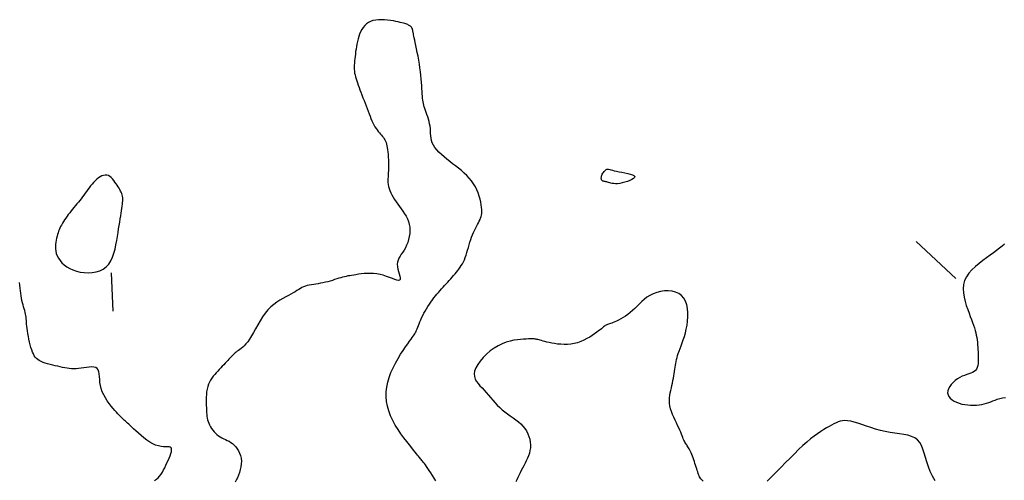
# Model space of a CAD drawing. Header units: millimetres. Extents: x 32690613 to 32693367, y 5343692 to 5344708.
# Tile 941 of 1009: x 32693066 to 32693092, y 5344613 to 5344625. Entities that reach past the tile are written whole.
import ezdxf

# ---------------------------------------------------------------- set-up
doc = ezdxf.new("R2010")
doc.units = ezdxf.units.MM
doc.header["$LTSCALE"] = 20
doc.layers.add('02-DGM_HL_491.00', color=62, linetype='Continuous')

msp = doc.modelspace()

# ---------------------------------------------------------------- linework, layer by layer
at = {"layer": '02-DGM_HL_491.00', "elevation": 491, "flags": 128}
for points in [[(32693076.879, 5344613.114), (32693076.834, 5344613.186), (32693076.789, 5344613.255), (32693076.746, 5344613.321), (32693076.704, 5344613.383), (32693076.666, 5344613.438), (32693076.632, 5344613.487), (32693076.602, 5344613.529), (32693076.576, 5344613.566), (32693076.552, 5344613.598), (32693076.53, 5344613.625), (32693076.511, 5344613.65), (32693076.493, 5344613.672), (32693076.476, 5344613.693), (32693076.46, 5344613.713), (32693076.443, 5344613.734), (32693076.424, 5344613.758), (32693076.401, 5344613.786), (32693076.373, 5344613.821), (32693076.338, 5344613.863), (32693076.296, 5344613.915), (32693076.245, 5344613.978), (32693076.184, 5344614.053), (32693076.115, 5344614.14), (32693076.041, 5344614.237), (32693075.965, 5344614.342), (32693075.889, 5344614.454), (32693075.817, 5344614.571), (32693075.751, 5344614.691), (32693075.694, 5344614.814), (32693075.648, 5344614.937), (32693075.614, 5344615.061), (32693075.591, 5344615.185), (32693075.581, 5344615.31), (32693075.582, 5344615.435), (32693075.594, 5344615.561), (32693075.619, 5344615.687), (32693075.655, 5344615.813), (32693075.702, 5344615.94), (32693075.759, 5344616.065), (32693075.822, 5344616.187), (32693075.889, 5344616.305), (32693075.957, 5344616.415), (32693076.023, 5344616.517), (32693076.086, 5344616.608), (32693076.142, 5344616.687), (32693076.189, 5344616.753), (32693076.229, 5344616.807), (32693076.261, 5344616.851), (32693076.288, 5344616.888), (32693076.31, 5344616.92), (32693076.328, 5344616.949), (32693076.344, 5344616.978), (32693076.359, 5344617.008), (32693076.373, 5344617.042), (32693076.388, 5344617.079), (32693076.403, 5344617.12), (32693076.42, 5344617.164), (32693076.438, 5344617.212), (32693076.457, 5344617.261), (32693076.48, 5344617.314), (32693076.505, 5344617.368), (32693076.533, 5344617.425), (32693076.563, 5344617.483), (32693076.597, 5344617.542), (32693076.632, 5344617.602), (32693076.669, 5344617.661), (32693076.707, 5344617.719), (32693076.746, 5344617.776), (32693076.785, 5344617.831), (32693076.825, 5344617.884), (32693076.865, 5344617.934), (32693076.905, 5344617.982), (32693076.944, 5344618.028), (32693076.984, 5344618.074), (32693077.024, 5344618.118), (32693077.064, 5344618.162), (32693077.104, 5344618.205), (32693077.144, 5344618.248), (32693077.184, 5344618.292), (32693077.224, 5344618.335), (32693077.263, 5344618.378), (32693077.301, 5344618.421), (32693077.338, 5344618.464), (32693077.375, 5344618.507), (32693077.41, 5344618.551), (32693077.445, 5344618.594), (32693077.477, 5344618.637), (32693077.509, 5344618.682), (32693077.539, 5344618.728), (32693077.567, 5344618.776), (32693077.594, 5344618.827), (32693077.619, 5344618.88), (32693077.643, 5344618.938), (32693077.665, 5344618.999), (32693077.685, 5344619.063), (32693077.705, 5344619.13), (32693077.725, 5344619.198), (32693077.744, 5344619.267), (32693077.764, 5344619.335), (32693077.786, 5344619.402), (32693077.808, 5344619.467), (32693077.833, 5344619.529), (32693077.859, 5344619.588), (32693077.885, 5344619.644), (32693077.912, 5344619.697), (32693077.938, 5344619.748), (32693077.964, 5344619.795), (32693077.987, 5344619.841), (32693078.009, 5344619.883), (32693078.028, 5344619.924), (32693078.044, 5344619.963), (32693078.057, 5344620.002), (32693078.066, 5344620.043), (32693078.073, 5344620.086), (32693078.075, 5344620.133), (32693078.075, 5344620.186), (32693078.07, 5344620.244), (32693078.061, 5344620.31), (32693078.048, 5344620.382), (32693078.031, 5344620.459), (32693078.008, 5344620.539), (32693077.98, 5344620.621), (32693077.946, 5344620.703), (32693077.906, 5344620.783), (32693077.859, 5344620.861), (32693077.806, 5344620.936), (32693077.747, 5344621.006), (32693077.683, 5344621.074), (32693077.614, 5344621.139), (32693077.542, 5344621.201), (32693077.467, 5344621.263), (32693077.391, 5344621.323), (32693077.314, 5344621.382), (32693077.237, 5344621.442), (32693077.161, 5344621.501), (32693077.088, 5344621.561), (32693077.019, 5344621.621), (32693076.955, 5344621.681), (32693076.899, 5344621.741), (32693076.85, 5344621.802), (32693076.811, 5344621.863), (32693076.783, 5344621.924), (32693076.763, 5344621.986), (32693076.751, 5344622.048), (32693076.743, 5344622.111), (32693076.739, 5344622.173), (32693076.736, 5344622.235), (32693076.732, 5344622.298), (32693076.725, 5344622.36), (32693076.714, 5344622.422), (32693076.7, 5344622.484), (32693076.682, 5344622.544), (32693076.663, 5344622.603), (32693076.643, 5344622.66), (32693076.623, 5344622.715), (32693076.603, 5344622.768), (32693076.586, 5344622.817), (32693076.571, 5344622.863), (32693076.559, 5344622.907), (32693076.549, 5344622.951), (32693076.541, 5344622.994), (32693076.534, 5344623.04), (32693076.528, 5344623.089), (32693076.524, 5344623.142), (32693076.519, 5344623.201), (32693076.515, 5344623.267), (32693076.511, 5344623.339), (32693076.506, 5344623.418), (32693076.5, 5344623.501), (32693076.493, 5344623.59), (32693076.485, 5344623.682), (32693076.474, 5344623.779), (32693076.461, 5344623.878), (32693076.446, 5344623.979), (32693076.429, 5344624.081), (32693076.411, 5344624.182), (32693076.392, 5344624.28), (32693076.373, 5344624.373), (32693076.355, 5344624.46), (32693076.338, 5344624.538), (32693076.323, 5344624.605), (32693076.311, 5344624.662), (32693076.302, 5344624.707), (32693076.295, 5344624.744), (32693076.289, 5344624.772), (32693076.285, 5344624.795), (32693076.282, 5344624.813), (32693076.279, 5344624.827), (32693076.277, 5344624.84), (32693076.275, 5344624.852), (32693076.272, 5344624.863), (32693076.27, 5344624.874), (32693076.266, 5344624.885), (32693076.263, 5344624.896), (32693076.258, 5344624.906), (32693076.253, 5344624.916), (32693076.247, 5344624.927), (32693076.24, 5344624.937), (32693076.231, 5344624.947), (32693076.221, 5344624.957), (32693076.21, 5344624.967), (32693076.196, 5344624.977), (32693076.181, 5344624.987), (32693076.164, 5344624.996), (32693076.144, 5344625.006), (32693076.121, 5344625.016), (32693076.095, 5344625.025), (32693076.065, 5344625.035), (32693076.031, 5344625.045), (32693075.991, 5344625.055), (32693075.946, 5344625.066), (32693075.894, 5344625.077), (32693075.835, 5344625.088), (32693075.768, 5344625.101), (32693075.695, 5344625.113), (32693075.618, 5344625.123), (32693075.539, 5344625.131), (32693075.46, 5344625.135), (32693075.381, 5344625.134), (32693075.306, 5344625.127), (32693075.236, 5344625.112), (32693075.172, 5344625.09), (32693075.115, 5344625.06), (32693075.064, 5344625.023), (32693075.019, 5344624.98), (32693074.978, 5344624.932), (32693074.943, 5344624.879), (32693074.913, 5344624.822), (32693074.886, 5344624.761), (32693074.864, 5344624.699), (32693074.845, 5344624.634), (32693074.828, 5344624.568), (32693074.815, 5344624.501), (32693074.803, 5344624.434), (32693074.793, 5344624.367), (32693074.784, 5344624.302), (32693074.776, 5344624.238), (32693074.768, 5344624.176), (32693074.761, 5344624.116), (32693074.755, 5344624.059), (32693074.75, 5344624.003), (32693074.747, 5344623.948), (32693074.745, 5344623.895), (32693074.747, 5344623.844), (32693074.75, 5344623.793), (32693074.757, 5344623.743), (32693074.767, 5344623.694), (32693074.779, 5344623.644), (32693074.794, 5344623.594), (32693074.811, 5344623.542), (32693074.83, 5344623.488), (32693074.851, 5344623.432), (32693074.873, 5344623.372), (32693074.897, 5344623.308), (32693074.922, 5344623.242), (32693074.948, 5344623.173), (32693074.975, 5344623.102), (32693075.002, 5344623.031), (32693075.029, 5344622.959), (32693075.056, 5344622.887), (32693075.082, 5344622.817), (32693075.108, 5344622.749), (32693075.134, 5344622.683), (32693075.159, 5344622.619), (32693075.184, 5344622.558), (32693075.209, 5344622.5), (32693075.235, 5344622.445), (32693075.261, 5344622.393), (32693075.288, 5344622.346), (32693075.317, 5344622.302), (32693075.346, 5344622.261), (32693075.375, 5344622.224), (32693075.404, 5344622.189), (32693075.432, 5344622.155), (32693075.459, 5344622.124), (32693075.485, 5344622.093), (32693075.508, 5344622.062), (32693075.529, 5344622.032), (32693075.547, 5344622), (32693075.563, 5344621.967), (32693075.577, 5344621.931), (32693075.59, 5344621.892), (32693075.6, 5344621.849), (32693075.61, 5344621.801), (32693075.618, 5344621.747), (32693075.625, 5344621.687), (32693075.63, 5344621.622), (32693075.635, 5344621.553), (32693075.638, 5344621.482), (32693075.641, 5344621.41), (32693075.641, 5344621.339), (32693075.641, 5344621.271), (32693075.639, 5344621.206), (32693075.635, 5344621.145), (32693075.631, 5344621.089), (32693075.628, 5344621.037), (32693075.625, 5344620.986), (32693075.624, 5344620.937), (32693075.626, 5344620.888), (32693075.631, 5344620.839), (32693075.641, 5344620.789), (32693075.656, 5344620.736), (32693075.676, 5344620.681), (32693075.701, 5344620.624), (32693075.73, 5344620.566), (32693075.762, 5344620.507), (32693075.799, 5344620.447), (32693075.838, 5344620.386), (32693075.88, 5344620.325), (32693075.925, 5344620.265), (32693075.971, 5344620.203), (32693076.016, 5344620.141), (32693076.059, 5344620.078), (32693076.099, 5344620.013), (32693076.134, 5344619.945), (32693076.162, 5344619.875), (32693076.183, 5344619.801), (32693076.195, 5344619.724), (32693076.198, 5344619.645), (32693076.194, 5344619.564), (32693076.182, 5344619.484), (32693076.165, 5344619.405), (32693076.141, 5344619.329), (32693076.113, 5344619.257), (32693076.082, 5344619.19), (32693076.047, 5344619.129), (32693076.011, 5344619.073), (32693075.975, 5344619.021), (32693075.942, 5344618.971), (32693075.912, 5344618.921), (32693075.889, 5344618.87), (32693075.873, 5344618.817), (32693075.867, 5344618.76), (32693075.872, 5344618.698), (32693075.884, 5344618.634), (32693075.901, 5344618.569), (32693075.919, 5344618.507), (32693075.934, 5344618.451), (32693075.944, 5344618.404), (32693075.944, 5344618.367), (32693075.931, 5344618.344), (32693075.903, 5344618.338), (32693075.861, 5344618.344), (32693075.806, 5344618.362), (32693075.741, 5344618.386), (32693075.668, 5344618.415), (32693075.589, 5344618.446), (32693075.505, 5344618.474), (32693075.419, 5344618.497), (32693075.333, 5344618.513), (32693075.248, 5344618.521), (32693075.163, 5344618.524), (32693075.081, 5344618.522), (32693075.002, 5344618.516), (32693074.927, 5344618.508), (32693074.857, 5344618.499), (32693074.791, 5344618.489), (32693074.732, 5344618.48), (32693074.678, 5344618.472), (32693074.628, 5344618.463), (32693074.58, 5344618.455), (32693074.534, 5344618.446), (32693074.489, 5344618.435), (32693074.442, 5344618.424), (32693074.394, 5344618.41), (32693074.343, 5344618.395), (32693074.29, 5344618.378), (32693074.234, 5344618.36), (32693074.176, 5344618.341), (32693074.116, 5344618.323), (32693074.056, 5344618.306), (32693073.994, 5344618.29), (32693073.932, 5344618.276), (32693073.87, 5344618.264), (32693073.809, 5344618.254), (32693073.748, 5344618.245), (32693073.689, 5344618.237), (32693073.631, 5344618.228), (32693073.575, 5344618.218), (32693073.523, 5344618.207), (32693073.473, 5344618.192), (32693073.427, 5344618.174), (32693073.383, 5344618.153), (32693073.341, 5344618.13), (32693073.298, 5344618.104), (32693073.253, 5344618.075), (32693073.205, 5344618.045), (32693073.153, 5344618.013), (32693073.095, 5344617.98), (32693073.03, 5344617.946), (32693072.96, 5344617.909), (32693072.886, 5344617.869), (32693072.808, 5344617.824), (32693072.729, 5344617.773), (32693072.65, 5344617.714), (32693072.572, 5344617.647), (32693072.497, 5344617.57), (32693072.425, 5344617.482), (32693072.357, 5344617.387), (32693072.293, 5344617.286), (32693072.232, 5344617.183), (32693072.174, 5344617.081), (32693072.119, 5344616.983), (32693072.066, 5344616.892), (32693072.016, 5344616.811), (32693071.968, 5344616.742), (32693071.922, 5344616.685), (32693071.878, 5344616.638), (32693071.837, 5344616.599), (32693071.797, 5344616.566), (32693071.761, 5344616.539), (32693071.727, 5344616.515), (32693071.695, 5344616.492), (32693071.666, 5344616.47), (32693071.638, 5344616.448), (32693071.612, 5344616.425), (32693071.587, 5344616.401), (32693071.562, 5344616.376), (32693071.536, 5344616.349), (32693071.509, 5344616.321), (32693071.48, 5344616.29), (32693071.449, 5344616.256), (32693071.416, 5344616.22), (32693071.38, 5344616.182), (32693071.344, 5344616.142), (32693071.306, 5344616.101), (32693071.267, 5344616.058), (32693071.227, 5344616.015), (32693071.187, 5344615.972), (32693071.147, 5344615.929), (32693071.108, 5344615.885), (32693071.07, 5344615.84), (32693071.034, 5344615.793), (32693071.001, 5344615.743), (32693070.971, 5344615.69), (32693070.946, 5344615.634), (32693070.925, 5344615.573), (32693070.909, 5344615.507), (32693070.898, 5344615.438), (32693070.891, 5344615.366), (32693070.887, 5344615.293), (32693070.886, 5344615.221), (32693070.886, 5344615.149), (32693070.888, 5344615.08), (32693070.891, 5344615.016), (32693070.893, 5344614.956), (32693070.896, 5344614.9), (32693070.9, 5344614.848), (32693070.905, 5344614.799), (32693070.912, 5344614.752), (32693070.922, 5344614.707), (32693070.934, 5344614.662), (32693070.951, 5344614.618), (32693070.971, 5344614.572), (32693070.996, 5344614.526), (32693071.024, 5344614.481), (32693071.055, 5344614.437), (32693071.09, 5344614.396), (32693071.127, 5344614.356), (32693071.166, 5344614.32), (32693071.208, 5344614.288), (32693071.252, 5344614.261), (32693071.297, 5344614.237), (32693071.343, 5344614.215), (32693071.39, 5344614.193), (32693071.437, 5344614.171), (32693071.484, 5344614.147), (32693071.53, 5344614.119), (32693071.575, 5344614.086), (32693071.619, 5344614.047), (32693071.659, 5344614.002), (32693071.697, 5344613.952), (32693071.73, 5344613.897), (32693071.758, 5344613.837), (32693071.78, 5344613.773), (32693071.795, 5344613.705), (32693071.803, 5344613.633), (32693071.801, 5344613.559), (32693071.792, 5344613.484), (32693071.776, 5344613.408), (32693071.755, 5344613.334), (32693071.73, 5344613.264), (32693071.701, 5344613.197), (32693071.671, 5344613.137), (32693071.639, 5344613.085)], [(32693090.44, 5344618.392), (32693089.402, 5344619.353)], [(32693091.706, 5344619.284), (32693091.644, 5344619.232), (32693091.576, 5344619.178), (32693091.502, 5344619.12), (32693091.422, 5344619.059), (32693091.334, 5344618.994), (32693091.24, 5344618.927), (32693091.141, 5344618.855), (32693091.042, 5344618.78), (32693090.946, 5344618.7), (32693090.857, 5344618.616), (32693090.778, 5344618.527), (32693090.713, 5344618.433), (32693090.665, 5344618.335), (32693090.637, 5344618.231), (32693090.628, 5344618.123), (32693090.633, 5344618.013), (32693090.651, 5344617.902), (32693090.677, 5344617.793), (32693090.71, 5344617.687), (32693090.746, 5344617.584), (32693090.782, 5344617.488), (32693090.815, 5344617.4), (32693090.846, 5344617.318), (32693090.873, 5344617.241), (32693090.898, 5344617.17), (32693090.92, 5344617.102), (32693090.94, 5344617.037), (32693090.957, 5344616.974), (32693090.971, 5344616.912), (32693090.983, 5344616.85), (32693090.992, 5344616.788), (32693090.999, 5344616.726), (32693091.005, 5344616.663), (32693091.009, 5344616.601), (32693091.013, 5344616.538), (32693091.016, 5344616.476), (32693091.018, 5344616.414), (32693091.02, 5344616.351), (32693091.022, 5344616.29), (32693091.021, 5344616.23), (32693091.017, 5344616.174), (32693091.009, 5344616.121), (32693090.996, 5344616.073), (32693090.977, 5344616.03), (32693090.951, 5344615.994), (32693090.917, 5344615.965), (32693090.876, 5344615.941), (32693090.829, 5344615.922), (32693090.777, 5344615.904), (32693090.722, 5344615.886), (32693090.663, 5344615.865), (32693090.603, 5344615.841), (32693090.541, 5344615.811), (32693090.481, 5344615.774), (32693090.422, 5344615.73), (32693090.368, 5344615.681), (32693090.319, 5344615.629), (32693090.279, 5344615.574), (32693090.248, 5344615.518), (32693090.229, 5344615.463), (32693090.223, 5344615.409), (32693090.233, 5344615.359), (32693090.256, 5344615.312), (32693090.292, 5344615.269), (32693090.338, 5344615.23), (32693090.393, 5344615.195), (32693090.456, 5344615.164), (32693090.524, 5344615.139), (32693090.596, 5344615.118), (32693090.671, 5344615.103), (32693090.747, 5344615.093), (32693090.824, 5344615.087), (32693090.9, 5344615.086), (32693090.974, 5344615.089), (32693091.047, 5344615.096), (32693091.115, 5344615.106), (32693091.18, 5344615.12), (32693091.239, 5344615.137), (32693091.295, 5344615.156), (32693091.35, 5344615.177), (32693091.404, 5344615.198), (32693091.459, 5344615.22), (32693091.518, 5344615.241), (32693091.582, 5344615.26), (32693091.653, 5344615.278), (32693091.732, 5344615.292)], [(32693068.457, 5344617.534), (32693068.418, 5344618.533)], [(32693069.54, 5344613.128), (32693069.587, 5344613.158), (32693069.631, 5344613.194), (32693069.671, 5344613.238), (32693069.708, 5344613.287), (32693069.742, 5344613.341), (32693069.774, 5344613.399), (32693069.804, 5344613.459), (32693069.834, 5344613.522), (32693069.862, 5344613.585), (32693069.891, 5344613.649), (32693069.918, 5344613.711), (32693069.942, 5344613.77), (32693069.963, 5344613.826), (32693069.977, 5344613.875), (32693069.984, 5344613.919), (32693069.983, 5344613.953), (32693069.972, 5344613.979), (32693069.95, 5344613.994), (32693069.918, 5344614.002), (32693069.877, 5344614.004), (32693069.827, 5344614.004), (32693069.77, 5344614.006), (32693069.707, 5344614.012), (32693069.639, 5344614.024), (32693069.566, 5344614.046), (32693069.491, 5344614.081), (32693069.414, 5344614.126), (32693069.337, 5344614.178), (32693069.26, 5344614.236), (32693069.186, 5344614.297), (32693069.116, 5344614.357), (32693069.052, 5344614.415), (32693068.994, 5344614.469), (32693068.944, 5344614.515), (32693068.901, 5344614.555), (32693068.864, 5344614.589), (32693068.832, 5344614.619), (32693068.804, 5344614.645), (32693068.779, 5344614.668), (32693068.756, 5344614.689), (32693068.734, 5344614.709), (32693068.713, 5344614.729), (32693068.69, 5344614.75), (32693068.666, 5344614.773), (32693068.641, 5344614.799), (32693068.612, 5344614.829), (32693068.58, 5344614.863), (32693068.544, 5344614.903), (32693068.503, 5344614.95), (32693068.457, 5344615.004), (32693068.407, 5344615.065), (32693068.356, 5344615.131), (32693068.305, 5344615.203), (32693068.257, 5344615.278), (32693068.213, 5344615.357), (32693068.176, 5344615.438), (32693068.147, 5344615.52), (32693068.127, 5344615.602), (32693068.116, 5344615.683), (32693068.108, 5344615.761), (32693068.103, 5344615.834), (32693068.097, 5344615.901), (32693068.087, 5344615.959), (32693068.07, 5344616.008), (32693068.043, 5344616.044), (32693068.005, 5344616.068), (32693067.956, 5344616.08), (32693067.899, 5344616.083), (32693067.835, 5344616.08), (32693067.767, 5344616.072), (32693067.697, 5344616.061), (32693067.627, 5344616.05), (32693067.559, 5344616.042), (32693067.495, 5344616.037), (32693067.433, 5344616.036), (32693067.374, 5344616.039), (32693067.316, 5344616.044), (32693067.258, 5344616.052), (32693067.2, 5344616.063), (32693067.141, 5344616.074), (32693067.079, 5344616.087), (32693067.015, 5344616.101), (32693066.949, 5344616.115), (32693066.882, 5344616.13), (32693066.815, 5344616.146), (32693066.75, 5344616.164), (32693066.689, 5344616.183), (32693066.631, 5344616.204), (32693066.579, 5344616.226), (32693066.533, 5344616.25), (32693066.494, 5344616.277), (32693066.459, 5344616.307), (32693066.429, 5344616.34), (32693066.402, 5344616.378), (32693066.379, 5344616.422), (32693066.357, 5344616.471), (32693066.336, 5344616.527), (32693066.316, 5344616.59), (32693066.297, 5344616.659), (32693066.279, 5344616.731), (32693066.262, 5344616.805), (32693066.247, 5344616.88), (32693066.233, 5344616.953), (32693066.222, 5344617.023), (32693066.213, 5344617.088), (32693066.207, 5344617.148), (32693066.202, 5344617.201), (32693066.199, 5344617.25), (32693066.196, 5344617.296), (32693066.194, 5344617.339), (32693066.19, 5344617.38), (32693066.185, 5344617.422), (32693066.177, 5344617.464), (32693066.167, 5344617.507), (32693066.155, 5344617.552), (32693066.14, 5344617.6), (32693066.125, 5344617.649), (32693066.11, 5344617.701), (32693066.094, 5344617.756), (32693066.08, 5344617.813), (32693066.067, 5344617.874), (32693066.056, 5344617.937), (32693066.047, 5344618.004), (32693066.04, 5344618.072), (32693066.033, 5344618.141), (32693066.026, 5344618.212), (32693066.02, 5344618.282)], [(32693083.846, 5344613.105), (32693083.813, 5344613.14), (32693083.788, 5344613.17), (32693083.769, 5344613.196), (32693083.754, 5344613.222), (32693083.741, 5344613.248), (32693083.73, 5344613.277), (32693083.718, 5344613.31), (32693083.705, 5344613.347), (32693083.692, 5344613.387), (32693083.678, 5344613.43), (32693083.663, 5344613.476), (32693083.649, 5344613.523), (32693083.633, 5344613.57), (32693083.618, 5344613.618), (32693083.601, 5344613.666), (32693083.585, 5344613.713), (32693083.568, 5344613.758), (32693083.551, 5344613.802), (32693083.534, 5344613.843), (32693083.517, 5344613.882), (32693083.5, 5344613.918), (32693083.484, 5344613.951), (32693083.467, 5344613.98), (32693083.45, 5344614.005), (32693083.434, 5344614.029), (32693083.418, 5344614.052), (32693083.402, 5344614.074), (32693083.387, 5344614.097), (32693083.372, 5344614.121), (32693083.358, 5344614.147), (32693083.344, 5344614.177), (32693083.33, 5344614.211), (32693083.315, 5344614.248), (32693083.299, 5344614.288), (32693083.282, 5344614.334), (32693083.262, 5344614.383), (32693083.239, 5344614.437), (32693083.212, 5344614.496), (32693083.182, 5344614.56), (32693083.149, 5344614.628), (32693083.115, 5344614.699), (32693083.081, 5344614.773), (32693083.05, 5344614.847), (32693083.021, 5344614.923), (32693082.998, 5344614.997), (32693082.981, 5344615.071), (32693082.972, 5344615.142), (32693082.969, 5344615.212), (32693082.972, 5344615.279), (32693082.979, 5344615.345), (32693082.99, 5344615.41), (32693083.004, 5344615.474), (32693083.018, 5344615.538), (32693083.033, 5344615.601), (32693083.046, 5344615.664), (32693083.059, 5344615.727), (32693083.071, 5344615.789), (32693083.082, 5344615.85), (32693083.092, 5344615.909), (32693083.102, 5344615.967), (32693083.111, 5344616.023), (32693083.12, 5344616.077), (32693083.128, 5344616.128), (32693083.136, 5344616.178), (32693083.145, 5344616.227), (32693083.156, 5344616.277), (32693083.168, 5344616.327), (32693083.182, 5344616.381), (32693083.199, 5344616.437), (32693083.22, 5344616.498), (32693083.244, 5344616.564), (32693083.271, 5344616.636), (32693083.3, 5344616.712), (32693083.329, 5344616.794), (32693083.358, 5344616.881), (32693083.384, 5344616.974), (32693083.408, 5344617.071), (32693083.427, 5344617.173), (32693083.441, 5344617.28), (32693083.448, 5344617.39), (32693083.448, 5344617.499), (32693083.438, 5344617.605), (32693083.418, 5344617.705), (32693083.387, 5344617.797), (32693083.343, 5344617.878), (32693083.286, 5344617.946), (32693083.214, 5344617.998), (32693083.13, 5344618.035), (32693083.037, 5344618.058), (32693082.938, 5344618.067), (32693082.836, 5344618.064), (32693082.734, 5344618.05), (32693082.636, 5344618.025), (32693082.543, 5344617.991), (32693082.458, 5344617.949), (32693082.381, 5344617.9), (32693082.311, 5344617.846), (32693082.245, 5344617.788), (32693082.183, 5344617.729), (32693082.123, 5344617.669), (32693082.064, 5344617.61), (32693082.004, 5344617.553), (32693081.943, 5344617.501), (32693081.881, 5344617.453), (32693081.818, 5344617.409), (32693081.757, 5344617.37), (32693081.698, 5344617.335), (32693081.642, 5344617.304), (32693081.59, 5344617.279), (32693081.543, 5344617.257), (32693081.501, 5344617.24), (32693081.465, 5344617.227), (32693081.433, 5344617.216), (32693081.405, 5344617.208), (32693081.379, 5344617.2), (32693081.356, 5344617.193), (32693081.335, 5344617.184), (32693081.314, 5344617.174), (32693081.294, 5344617.162), (32693081.273, 5344617.146), (32693081.249, 5344617.128), (32693081.223, 5344617.107), (32693081.193, 5344617.082), (32693081.159, 5344617.054), (32693081.119, 5344617.022), (32693081.072, 5344616.987), (32693081.017, 5344616.948), (32693080.956, 5344616.906), (32693080.888, 5344616.864), (32693080.816, 5344616.822), (32693080.738, 5344616.783), (32693080.657, 5344616.747), (32693080.572, 5344616.717), (32693080.485, 5344616.694), (32693080.397, 5344616.679), (32693080.308, 5344616.672), (32693080.22, 5344616.67), (32693080.133, 5344616.674), (32693080.05, 5344616.682), (32693079.971, 5344616.693), (32693079.898, 5344616.706), (32693079.831, 5344616.72), (32693079.772, 5344616.733), (32693079.72, 5344616.746), (32693079.674, 5344616.758), (32693079.633, 5344616.77), (32693079.598, 5344616.78), (32693079.566, 5344616.789), (32693079.538, 5344616.797), (32693079.512, 5344616.804), (32693079.488, 5344616.809), (32693079.464, 5344616.812), (32693079.438, 5344616.814), (32693079.41, 5344616.816), (32693079.376, 5344616.815), (32693079.337, 5344616.815), (32693079.289, 5344616.813), (32693079.232, 5344616.811), (32693079.164, 5344616.808), (32693079.087, 5344616.803), (32693079.001, 5344616.794), (32693078.908, 5344616.78), (32693078.811, 5344616.759), (32693078.709, 5344616.73), (32693078.605, 5344616.691), (32693078.5, 5344616.639), (32693078.396, 5344616.575), (32693078.294, 5344616.501), (32693078.198, 5344616.418), (32693078.11, 5344616.33), (32693078.033, 5344616.239), (32693077.968, 5344616.148), (32693077.919, 5344616.06), (32693077.887, 5344615.977), (32693077.875, 5344615.901), (32693077.88, 5344615.832), (32693077.901, 5344615.768), (32693077.933, 5344615.707), (32693077.976, 5344615.65), (32693078.025, 5344615.593), (32693078.08, 5344615.536), (32693078.135, 5344615.476), (32693078.191, 5344615.415), (32693078.247, 5344615.351), (32693078.302, 5344615.285), (32693078.359, 5344615.219), (32693078.417, 5344615.154), (32693078.477, 5344615.089), (32693078.54, 5344615.027), (32693078.606, 5344614.968), (32693078.675, 5344614.913), (32693078.746, 5344614.86), (32693078.818, 5344614.809), (32693078.89, 5344614.759), (32693078.96, 5344614.709), (32693079.028, 5344614.657), (32693079.09, 5344614.602), (32693079.147, 5344614.544), (32693079.197, 5344614.481), (32693079.24, 5344614.415), (32693079.275, 5344614.345), (32693079.303, 5344614.273), (32693079.324, 5344614.2), (32693079.337, 5344614.126), (32693079.342, 5344614.052), (32693079.34, 5344613.98), (32693079.33, 5344613.909), (32693079.314, 5344613.84), (32693079.292, 5344613.772), (32693079.265, 5344613.706), (32693079.235, 5344613.64), (32693079.203, 5344613.575), (32693079.17, 5344613.511), (32693079.136, 5344613.447), (32693079.104, 5344613.384), (32693079.073, 5344613.321), (32693079.043, 5344613.259), (32693079.015, 5344613.199), (32693078.989, 5344613.142), (32693078.965, 5344613.087)], [(32693089.898, 5344613.117), (32693089.83, 5344613.24), (32693089.77, 5344613.362), (32693089.721, 5344613.485), (32693089.68, 5344613.607), (32693089.646, 5344613.724), (32693089.614, 5344613.836), (32693089.58, 5344613.94), (32693089.542, 5344614.034), (32693089.495, 5344614.116), (32693089.437, 5344614.183), (32693089.365, 5344614.236), (32693089.28, 5344614.275), (32693089.183, 5344614.304), (32693089.077, 5344614.326), (32693088.964, 5344614.343), (32693088.844, 5344614.36), (32693088.721, 5344614.378), (32693088.595, 5344614.401), (32693088.469, 5344614.431), (32693088.344, 5344614.466), (32693088.221, 5344614.505), (32693088.103, 5344614.545), (32693087.989, 5344614.584), (32693087.883, 5344614.619), (32693087.784, 5344614.649), (32693087.695, 5344614.671), (32693087.616, 5344614.684), (32693087.546, 5344614.688), (32693087.482, 5344614.683), (32693087.424, 5344614.671), (32693087.368, 5344614.653), (32693087.313, 5344614.629), (32693087.257, 5344614.601), (32693087.198, 5344614.569), (32693087.135, 5344614.533), (32693087.066, 5344614.494), (32693086.992, 5344614.451), (32693086.913, 5344614.401), (32693086.829, 5344614.345), (32693086.741, 5344614.281), (32693086.647, 5344614.208), (32693086.549, 5344614.126), (32693086.445, 5344614.034), (32693086.338, 5344613.932), (32693086.227, 5344613.824), (32693086.113, 5344613.71), (32693085.997, 5344613.591), (32693085.878, 5344613.471), (32693085.759, 5344613.349), (32693085.638, 5344613.229), (32693085.518, 5344613.111)]]:
    msp.add_lwpolyline(points, dxfattribs=at)
for points in [[(32693081.671, 5344620.867), (32693081.612, 5344620.86), (32693081.56, 5344620.859), (32693081.515, 5344620.862), (32693081.475, 5344620.869), (32693081.44, 5344620.877), (32693081.409, 5344620.886), (32693081.381, 5344620.895), (32693081.356, 5344620.903), (32693081.334, 5344620.909), (32693081.313, 5344620.913), (32693081.294, 5344620.916), (32693081.277, 5344620.918), (32693081.261, 5344620.921), (32693081.247, 5344620.923), (32693081.234, 5344620.927), (32693081.223, 5344620.933), (32693081.213, 5344620.94), (32693081.205, 5344620.95), (32693081.198, 5344620.962), (32693081.193, 5344620.976), (32693081.19, 5344620.993), (32693081.19, 5344621.011), (32693081.192, 5344621.032), (32693081.198, 5344621.054), (32693081.206, 5344621.079), (32693081.217, 5344621.105), (32693081.231, 5344621.131), (32693081.246, 5344621.156), (32693081.263, 5344621.179), (32693081.281, 5344621.2), (32693081.3, 5344621.217), (32693081.319, 5344621.229), (32693081.338, 5344621.236), (32693081.358, 5344621.238), (32693081.381, 5344621.236), (32693081.409, 5344621.23), (32693081.441, 5344621.222), (32693081.481, 5344621.211), (32693081.529, 5344621.199), (32693081.587, 5344621.186), (32693081.654, 5344621.173), (32693081.729, 5344621.159), (32693081.806, 5344621.144), (32693081.88, 5344621.129), (32693081.947, 5344621.112), (32693082.003, 5344621.093), (32693082.043, 5344621.073), (32693082.063, 5344621.05), (32693082.058, 5344621.024), (32693082.033, 5344620.997), (32693081.991, 5344620.97), (32693081.936, 5344620.943), (32693081.873, 5344620.919), (32693081.805, 5344620.897), (32693081.736, 5344620.879)], [(32693067.111, 5344619.784), (32693067.089, 5344619.742), (32693067.069, 5344619.701), (32693067.052, 5344619.661), (32693067.036, 5344619.62), (32693067.021, 5344619.578), (32693067.008, 5344619.535), (32693066.996, 5344619.49), (32693066.984, 5344619.442), (32693066.973, 5344619.391), (32693066.963, 5344619.337), (32693066.956, 5344619.28), (32693066.953, 5344619.222), (32693066.955, 5344619.162), (32693066.962, 5344619.101), (32693066.977, 5344619.039), (32693067, 5344618.978), (32693067.032, 5344618.917), (32693067.073, 5344618.857), (32693067.123, 5344618.799), (32693067.182, 5344618.745), (32693067.249, 5344618.695), (32693067.325, 5344618.65), (32693067.408, 5344618.612), (32693067.499, 5344618.58), (32693067.597, 5344618.557), (32693067.7, 5344618.543), (32693067.806, 5344618.538), (32693067.911, 5344618.544), (32693068.014, 5344618.562), (32693068.111, 5344618.592), (32693068.2, 5344618.636), (32693068.278, 5344618.694), (32693068.345, 5344618.767), (32693068.399, 5344618.852), (32693068.444, 5344618.947), (32693068.48, 5344619.049), (32693068.509, 5344619.157), (32693068.533, 5344619.267), (32693068.553, 5344619.377), (32693068.57, 5344619.484), (32693068.586, 5344619.586), (32693068.602, 5344619.683), (32693068.617, 5344619.775), (32693068.63, 5344619.862), (32693068.643, 5344619.943), (32693068.656, 5344620.019), (32693068.667, 5344620.09), (32693068.677, 5344620.155), (32693068.687, 5344620.216), (32693068.695, 5344620.271), (32693068.702, 5344620.323), (32693068.707, 5344620.37), (32693068.711, 5344620.414), (32693068.711, 5344620.456), (32693068.709, 5344620.495), (32693068.704, 5344620.532), (32693068.696, 5344620.567), (32693068.685, 5344620.602), (32693068.67, 5344620.636), (32693068.653, 5344620.67), (32693068.634, 5344620.705), (32693068.612, 5344620.741), (32693068.588, 5344620.778), (32693068.562, 5344620.818), (32693068.535, 5344620.86), (32693068.506, 5344620.902), (32693068.475, 5344620.944), (32693068.442, 5344620.983), (32693068.408, 5344621.018), (32693068.372, 5344621.048), (32693068.334, 5344621.07), (32693068.294, 5344621.083), (32693068.252, 5344621.085), (32693068.208, 5344621.078), (32693068.164, 5344621.062), (32693068.12, 5344621.039), (32693068.075, 5344621.01), (32693068.032, 5344620.975), (32693067.989, 5344620.936), (32693067.948, 5344620.894), (32693067.909, 5344620.85), (32693067.872, 5344620.804), (32693067.836, 5344620.757), (32693067.801, 5344620.709), (32693067.766, 5344620.661), (32693067.732, 5344620.612), (32693067.698, 5344620.564), (32693067.662, 5344620.516), (32693067.626, 5344620.469), (32693067.589, 5344620.423), (32693067.552, 5344620.378), (32693067.514, 5344620.333), (32693067.475, 5344620.288), (32693067.437, 5344620.243), (32693067.399, 5344620.197), (32693067.362, 5344620.152), (32693067.326, 5344620.105), (32693067.29, 5344620.058), (32693067.256, 5344620.011), (32693067.223, 5344619.964), (32693067.192, 5344619.918), (32693067.163, 5344619.872), (32693067.136, 5344619.828)]]:
    msp.add_lwpolyline(points, close=True, dxfattribs=at)

doc.saveas('drawing.dxf')
